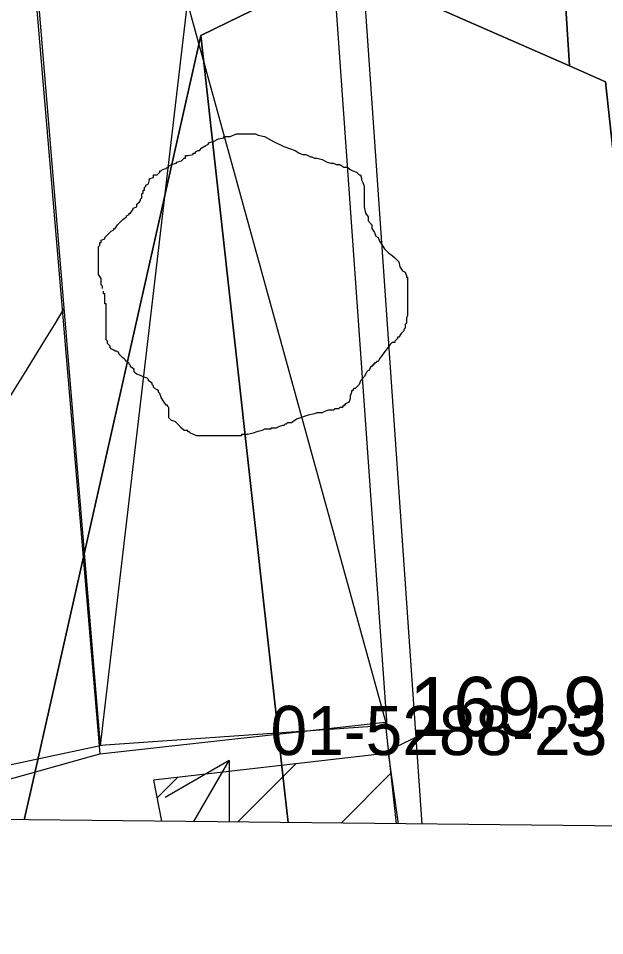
# Model space of a CAD drawing. Extents: x 419101 to 420177, y 4451541 to 4452254.
# Drawn here: x 419942.92 to 419954.83, y 4451540.51 to 4451559.13 of the extents above; entities that cross this region are included whole.
import ezdxf

# ---------------------------------------------------------------- set-up
doc = ezdxf.new("R2010")
doc.units = 0
for name, color, linetype in [('0_ÖNERİ_LEJAND', 7, 'Continuous'), ('2_KADASTRO', 7, 'Continuous'), ('3_HALİHAZIR', 7, 'Continuous'), ('Level 27', 7, 'Continuous'), ('Level 3', 7, 'Continuous'), ('Level 54', 7, 'Continuous'), ('Level 57', 7, 'Continuous')]:
    doc.layers.add(name, color=color, linetype=linetype)

msp = doc.modelspace()

# ---------------------------------------------------------------- linework, layer by layer
at = {"layer": '0_ÖNERİ_LEJAND'}
msp.add_lwpolyline([(419108.722, 4452245.778), (420173.096, 4452234.536), (420165.768, 4451540.511), (419101.295, 4451551.753)], close=True, dxfattribs=at)
at = {"layer": '2_KADASTRO'}
for points in [[(419948.421, 4451624.201), (419952.375, 4451582.519), (419951.156, 4451577.965), (419947.699, 4451568.435), (419949.5, 4451560.193), (419946.624, 4451558.786), (419944.431, 4451549.044), (419943.151, 4451543.362), (419943.039, 4451542.864)], [(419956.481, 4451542.722), (419954.84, 4451557.849), (419954.112, 4451558.169), (419952.945, 4451576.513), (419956.762, 4451576.913), (419986.81, 4451580.063), (419988.086, 4451566.605), (419989.638, 4451550.838), (419990.374, 4451543.234), (419982.997, 4451542.442)], [(419948.398, 4451542.807), (419948.332, 4451543.402), (419946.624, 4451558.786), (419949.5, 4451560.193), (419954.112, 4451558.169), (419954.84, 4451557.849), (419956.481, 4451542.722)], [(419943.039, 4451542.864), (419943.151, 4451543.362), (419944.431, 4451549.044), (419946.624, 4451558.786), (419948.332, 4451543.402), (419948.398, 4451542.807)]]:
    msp.add_lwpolyline(points, dxfattribs=at)
msp.add_lwpolyline([(419947.699, 4451568.435), (419951.156, 4451577.965), (419952.375, 4451582.519), (419952.945, 4451576.513), (419954.112, 4451558.169), (419949.5, 4451560.193)], close=True, dxfattribs=at)
at = {"layer": '3_HALİHAZIR'}
for p, q in [((419944.589, 4451544.37), (419948.228, 4451575.453)), ((419950.401, 4451544.775), (419942.018, 4451575.177)), ((419950.3, 4451544.2), (419950.991, 4451544.54)), ((419947.372, 4451542.818), (419948.555, 4451544.001)), ((419945.733, 4451543.3), (419946.158, 4451543.726)), ((419949.471, 4451542.796), (419950.491, 4451543.816))]:
    msp.add_line(p, q, dxfattribs=at)
for points in [[(419940.056, 4451652.479), (419940.619, 4451639.261), (419942.576, 4451596.664), (419943.381, 4451584.385), (419943.692, 4451584.147), (419944.11, 4451584.115), (419945.204, 4451584.194), (419947.038, 4451584.255), (419947.276, 4451584.245), (419947.623, 4451584.202), (419947.678, 4451584.158), (419948.046, 4451583.946), (419948.292, 4451583.473), (419951.111, 4451542.778)], [(419944.614, 4451544.372), (419941.491, 4451543.711), (419941.467, 4451542.88)], [(419950.641, 4451542.783), (419950.433, 4451544.216), (419945.66, 4451543.669), (419945.827, 4451542.834)]]:
    msp.add_lwpolyline(points, dxfattribs=at)
msp.add_lwpolyline([(419950.401, 4451544.775), (419944.589, 4451544.37), (419942.018, 4451575.177), (419948.228, 4451575.453)], close=True, dxfattribs=at)
msp.add_spline([(419936.219, 4451542.936), (419936.435, 4451543.11), (419936.655, 4451543.32), (419943.851, 4451553.243)], degree=3, dxfattribs=at)
at = {"layer": 'Level 27'}
msp.add_lwpolyline([(419933.586, 4451692.981), (419939.556, 4451636.929), (419942.383, 4451569.926), (419944.571, 4451544.206), (419950.368, 4451544.849), (419950.588, 4451542.784)], dxfattribs=at)
at = {"layer": 'Level 3'}
for points in [[(419946.881, 4451556.634), (419946.985, 4451556.686), (419947.088, 4451556.712), (419947.088, 4451556.738), (419947.114, 4451556.738), (419947.14, 4451556.738), (419947.218, 4451556.738), (419947.348, 4451556.79), (419947.452, 4451556.79), (419947.529, 4451556.79), (419947.581, 4451556.79), (419947.659, 4451556.79), (419947.711, 4451556.79), (419947.737, 4451556.79), (419947.789, 4451556.764), (419947.919, 4451556.738), (419948.1, 4451556.634), (419948.308, 4451556.53), (419948.541, 4451556.452), (419948.619, 4451556.4), (419948.697, 4451556.374), (419948.749, 4451556.374), (419948.801, 4451556.348), (419948.852, 4451556.322), (419948.878, 4451556.322), (419948.93, 4451556.296), (419948.982, 4451556.296), (419949.086, 4451556.27), (419949.19, 4451556.218), (419949.267, 4451556.192), (419949.319, 4451556.192), (419949.371, 4451556.166), (419949.423, 4451556.166), (419949.449, 4451556.166), (419949.527, 4451556.115), (419949.605, 4451556.115), (419949.657, 4451556.063), (419949.708, 4451556.037), (419949.786, 4451556.011), (419949.838, 4451555.959), (419949.864, 4451555.959), (419949.89, 4451555.881), (419949.89, 4451555.855), (419949.916, 4451555.803), (419949.942, 4451555.725), (419949.942, 4451555.699), (419949.942, 4451555.621), (419949.942, 4451555.569), (419949.942, 4451555.491), (419949.942, 4451555.465), (419949.942, 4451555.387), (419949.942, 4451555.31), (419949.968, 4451555.18), (419950.02, 4451555.102), (419950.02, 4451555.024), (419950.098, 4451554.946), (419950.098, 4451554.868), (419950.149, 4451554.79), (419950.175, 4451554.712), (419950.227, 4451554.686), (419950.253, 4451554.608), (419950.305, 4451554.53), (419950.357, 4451554.453), (419950.435, 4451554.375), (419950.513, 4451554.323), (419950.564, 4451554.271), (419950.59, 4451554.245), (419950.642, 4451554.193), (419950.668, 4451554.089), (419950.72, 4451554.011), (419950.772, 4451553.985), (419950.798, 4451553.907), (419950.798, 4451553.881), (419950.824, 4451553.881), (419950.824, 4451553.855), (419950.824, 4451553.829), (419950.824, 4451553.777), (419950.824, 4451553.674), (419950.824, 4451553.622), (419950.824, 4451553.544), (419950.824, 4451553.466), (419950.824, 4451553.388), (419950.824, 4451553.31), (419950.824, 4451553.232), (419950.824, 4451553.18), (419950.824, 4451553.102), (419950.798, 4451553.05), (419950.798, 4451552.946), (419950.772, 4451552.92), (419950.772, 4451552.843), (419950.746, 4451552.817), (419950.746, 4451552.791), (419950.694, 4451552.739), (419950.642, 4451552.661), (419950.616, 4451552.661), (419950.616, 4451552.635), (419950.59, 4451552.609), (419950.564, 4451552.583), (419950.564, 4451552.557), (419950.539, 4451552.557), (419950.513, 4451552.557)], [(419944.624, 4451553.648), (419944.624, 4451553.674), (419944.624, 4451553.699), (419944.598, 4451553.725), (419944.598, 4451553.751), (419944.598, 4451553.777), (419944.598, 4451553.803), (419944.598, 4451553.829), (419944.598, 4451553.855), (419944.546, 4451553.933), (419944.546, 4451554.011), (419944.546, 4451554.037), (419944.546, 4451554.115), (419944.546, 4451554.193), (419944.546, 4451554.219), (419944.546, 4451554.245), (419944.546, 4451554.271), (419944.546, 4451554.297), (419944.546, 4451554.323), (419944.546, 4451554.349), (419944.546, 4451554.375), (419944.546, 4451554.401), (419944.546, 4451554.427), (419944.546, 4451554.505), (419944.572, 4451554.53), (419944.572, 4451554.556), (419944.572, 4451554.582), (419944.598, 4451554.582), (419944.598, 4451554.608), (419944.598, 4451554.634), (419944.676, 4451554.66), (419944.676, 4451554.686), (419944.754, 4451554.764), (419944.806, 4451554.816), (419944.857, 4451554.842), (419944.857, 4451554.868), (419944.883, 4451554.868), (419944.935, 4451554.946), (419944.987, 4451554.998), (419945.039, 4451555.05), (419945.117, 4451555.102), (419945.117, 4451555.128), (419945.169, 4451555.154), (419945.169, 4451555.18), (419945.195, 4451555.18), (419945.247, 4451555.258), (419945.247, 4451555.284), (419945.324, 4451555.31), (419945.324, 4451555.335), (419945.324, 4451555.361), (419945.376, 4451555.413), (419945.402, 4451555.439), (419945.402, 4451555.465), (419945.428, 4451555.491), (419945.428, 4451555.517), (419945.428, 4451555.543), (419945.428, 4451555.569), (419945.454, 4451555.595), (419945.454, 4451555.621), (419945.454, 4451555.647), (419945.48, 4451555.647), (419945.48, 4451555.673), (419945.48, 4451555.699), (419945.506, 4451555.725), (419945.506, 4451555.751), (419945.558, 4451555.777), (419945.584, 4451555.855), (419945.584, 4451555.881), (419945.662, 4451555.907), (419945.662, 4451555.933), (419945.662, 4451555.959), (419945.739, 4451555.959), (419945.791, 4451556.011), (419945.791, 4451556.037), (419945.817, 4451556.037), (419945.843, 4451556.063), (419945.921, 4451556.089), (419945.947, 4451556.115), (419945.973, 4451556.115), (419945.973, 4451556.141), (419946.025, 4451556.166), (419946.129, 4451556.192), (419946.129, 4451556.218), (419946.232, 4451556.244), (419946.284, 4451556.296), (419946.31, 4451556.296), (419946.31, 4451556.322), (419946.31, 4451556.348), (419946.362, 4451556.348), (419946.466, 4451556.374), (419946.466, 4451556.4), (419946.492, 4451556.4), (419946.518, 4451556.4), (419946.518, 4451556.426), (419946.57, 4451556.452), (419946.596, 4451556.452), (419946.647, 4451556.504), (419946.725, 4451556.556), (419946.777, 4451556.582), (419946.777, 4451556.608), (419946.881, 4451556.634)], [(419946.57, 4451550.661), (419946.544, 4451550.661), (419946.414, 4451550.713), (419946.388, 4451550.739), (419946.362, 4451550.739), (419946.362, 4451550.765), (419946.284, 4451550.765), (419946.232, 4451550.817), (419946.155, 4451550.895), (419946.103, 4451550.947), (419946.025, 4451550.973), (419945.999, 4451550.999), (419945.973, 4451551.025), (419945.973, 4451551.051), (419945.973, 4451551.129), (419945.973, 4451551.207), (419945.973, 4451551.232), (419945.947, 4451551.258), (419945.947, 4451551.284), (419945.921, 4451551.284), (419945.869, 4451551.362), (419945.817, 4451551.44), (419945.791, 4451551.518), (419945.765, 4451551.544), (419945.765, 4451551.57), (419945.739, 4451551.596), (419945.688, 4451551.622), (419945.662, 4451551.648), (419945.662, 4451551.674), (419945.636, 4451551.7), (419945.636, 4451551.726), (419945.558, 4451551.778), (419945.558, 4451551.804), (419945.532, 4451551.83), (419945.454, 4451551.856), (419945.402, 4451551.882), (419945.324, 4451551.908), (419945.298, 4451551.934), (419945.273, 4451551.96), (419945.273, 4451551.986), (419945.273, 4451552.012), (419945.195, 4451552.063), (419945.195, 4451552.089), (419945.169, 4451552.115), (419945.169, 4451552.141), (419945.143, 4451552.141), (419945.143, 4451552.167), (419945.117, 4451552.167), (419945.091, 4451552.193), (419945.065, 4451552.219), (419945.039, 4451552.245), (419945.013, 4451552.271), (419944.987, 4451552.297), (419944.961, 4451552.323), (419944.961, 4451552.349), (419944.909, 4451552.375), (419944.883, 4451552.375), (419944.857, 4451552.401), (419944.806, 4451552.427), (419944.78, 4451552.453), (419944.78, 4451552.479), (419944.754, 4451552.505), (419944.728, 4451552.531), (419944.728, 4451552.557), (419944.728, 4451552.583), (419944.702, 4451552.609), (419944.702, 4451552.635), (419944.702, 4451552.661), (419944.702, 4451552.739), (419944.702, 4451552.791), (419944.702, 4451552.817), (419944.702, 4451552.843), (419944.702, 4451552.868), (419944.702, 4451552.894), (419944.702, 4451552.92), (419944.702, 4451552.946), (419944.702, 4451552.972), (419944.702, 4451552.998), (419944.702, 4451553.024), (419944.702, 4451553.05), (419944.702, 4451553.076), (419944.702, 4451553.102), (419944.702, 4451553.128), (419944.702, 4451553.154), (419944.702, 4451553.18), (419944.702, 4451553.206), (419944.702, 4451553.284), (419944.702, 4451553.31), (419944.702, 4451553.336), (419944.676, 4451553.336), (419944.676, 4451553.362), (419944.676, 4451553.388), (419944.676, 4451553.414), (419944.676, 4451553.44), (419944.676, 4451553.466), (419944.676, 4451553.492), (419944.676, 4451553.518), (419944.676, 4451553.544), (419944.65, 4451553.544), (419944.65, 4451553.57), (419944.65, 4451553.596)], [(419950.513, 4451552.557), (419950.461, 4451552.505), (419950.305, 4451552.297), (419950.253, 4451552.219), (419950.227, 4451552.167), (419950.201, 4451552.167), (419950.175, 4451552.141), (419950.149, 4451552.141), (419950.149, 4451552.115), (419950.123, 4451552.115), (419950.123, 4451552.089), (419950.098, 4451552.089), (419950.098, 4451552.063), (419950.072, 4451552.063), (419950.046, 4451551.986), (419950.02, 4451551.986), (419949.994, 4451551.96), (419949.942, 4451551.856), (419949.864, 4451551.778), (419949.838, 4451551.7), (419949.76, 4451551.622), (419949.734, 4451551.622), (419949.708, 4451551.596), (419949.708, 4451551.57), (419949.682, 4451551.57), (419949.682, 4451551.544), (419949.657, 4451551.466), (419949.657, 4451551.414), (419949.631, 4451551.336), (419949.553, 4451551.31), (419949.553, 4451551.284), (419949.527, 4451551.284), (419949.527, 4451551.258), (419949.501, 4451551.258), (419949.501, 4451551.232), (419949.475, 4451551.232), (419949.449, 4451551.232), (419949.423, 4451551.207), (419949.397, 4451551.207), (419949.371, 4451551.207), (419949.345, 4451551.207), (419949.319, 4451551.181), (419949.293, 4451551.181), (419949.267, 4451551.181), (419949.241, 4451551.181), (419949.216, 4451551.181), (419949.138, 4451551.155), (419949.086, 4451551.129), (419949.008, 4451551.129), (419948.982, 4451551.129), (419948.93, 4451551.103), (419948.801, 4451551.077), (419948.567, 4451550.999), (419948.463, 4451550.921), (419948.385, 4451550.921), (419948.36, 4451550.895), (419948.334, 4451550.895), (419948.308, 4451550.869), (419948.282, 4451550.869), (419948.204, 4451550.843), (419948.152, 4451550.817), (419948.126, 4451550.817), (419948.1, 4451550.817), (419948.074, 4451550.817), (419948.048, 4451550.817), (419948.048, 4451550.791), (419948.022, 4451550.791), (419947.996, 4451550.791), (419947.919, 4451550.791), (419947.867, 4451550.765), (419947.763, 4451550.739), (419947.685, 4451550.713), (419947.581, 4451550.687), (419947.529, 4451550.687), (419947.503, 4451550.687), (419947.478, 4451550.687), (419947.452, 4451550.687), (419947.452, 4451550.661), (419947.426, 4451550.661), (419947.4, 4451550.661), (419947.374, 4451550.661), (419947.348, 4451550.661), (419947.322, 4451550.661), (419947.296, 4451550.661), (419947.27, 4451550.661), (419947.244, 4451550.661), (419947.218, 4451550.661), (419947.14, 4451550.661), (419947.088, 4451550.661), (419947.011, 4451550.661), (419946.959, 4451550.661), (419946.933, 4451550.661), (419946.907, 4451550.661), (419946.855, 4451550.661), (419946.777, 4451550.661), (419946.751, 4451550.661), (419946.699, 4451550.661), (419946.673, 4451550.661), (419946.621, 4451550.661), (419946.596, 4451550.661), (419946.57, 4451550.661)]]:
    msp.add_lwpolyline(points, dxfattribs=at)
at = {"layer": 'Level 54'}
msp.add_line((419946.481, 4451542.827), (419947.197, 4451544.067), dxfattribs=at)
for points in [[(419947.197, 4451544.067), (419945.898, 4451543.317)], [(419947.197, 4451544.067), (419947.197, 4451542.82)]]:
    msp.add_lwpolyline(points, dxfattribs=at)
at = {"layer": 'Level 57'}
msp.add_line((419941.689, 4451543.398), (419944.571, 4451544.206), dxfattribs=at)

# ---------------------------------------------------------------- texts
at = {"layer": '2_KADASTRO'}
msp.add_text('01-5288-23', height=1, dxfattribs=at).set_placement((419948.039, 4451544.177))
at = {"layer": '3_HALİHAZIR'}
msp.add_text('169.91 ', height=1.2, rotation=0.002, dxfattribs=at).set_placement((419950.856, 4451544.564))

doc.saveas('drawing.dxf')
